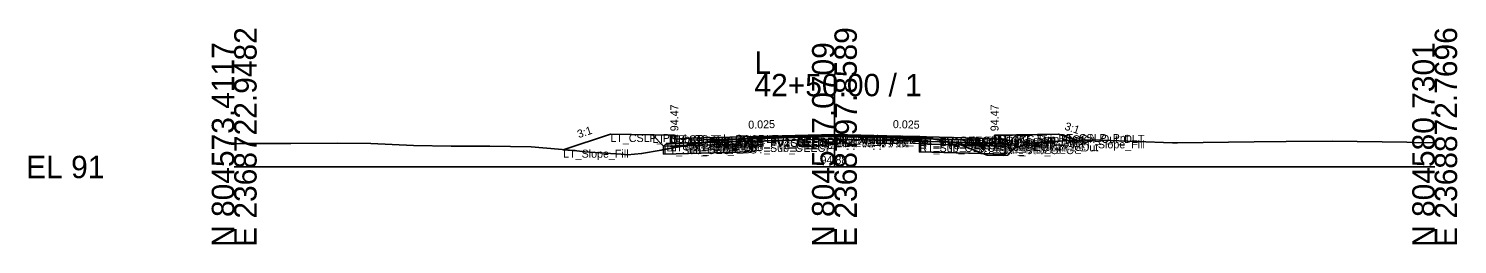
# Model space of a CAD drawing. Extents: x -26 to 8153, y -10 to 9520.
# Drawn here: x 2974.3 to 3152.8, y 9490.3 to 9517.3 of the extents above; entities that cross this region are included whole.
import ezdxf

# ---------------------------------------------------------------- set-up
doc = ezdxf.new("R2010")
doc.units = 0
for name, color, linetype in [('Exist CMT Pavement', 7, 'Continuous'), ('Exist Cross Section Cell', 7, 'Continuous'), ('Exist XS Center Line Elevation Label', 7, 'Continuous'), ('Exist XS Ground Line', 7, 'Continuous'), ('Prop CMT Conc Surface', 7, 'Continuous'), ('Prop CMT Concrete Structures', 7, 'Continuous'), ('Prop CMT Pvmt Course 1', 7, 'Continuous'), ('Prop CMT Pvmt Course 1 CG', 7, 'Continuous'), ('Prop CMT Pvmt Course 1 Wedge', 7, 'Continuous'), ('Prop CMT Pvmt Course 2', 7, 'Continuous'), ('Prop CMT Pvmt Course 2 Wedge', 7, 'Continuous'), ('Prop CMT Pvmt Course 3', 7, 'Continuous'), ('Prop CMT Pvmt Course 3 Wedge', 7, 'Continuous'), ('Prop CMT Pvmt Surface', 7, 'Continuous'), ('Prop CMT Pvmt Wedge Surface 1', 7, 'Continuous'), ('Prop CMT Pvmt Wedge Surface 2', 7, 'Continuous'), ('Prop CMT Pvmt Wedge Surface 3', 7, 'Continuous'), ('Prop CMT Shallow Undercut', 7, 'Continuous'), ('Prop CMT Shallow Undercut Boundary', 7, 'Continuous'), ('Prop CMT Slope Grass', 7, 'Continuous'), ('Prop CMT Subgrade Earthwork', 7, 'Continuous'), ('Prop XS Earthwork Shape', 7, 'Continuous'), ('Prop XS Hydro Elevations', 7, 'Continuous'), ('Prop XS SE Text', 7, 'Continuous'), ('Prop XS Side Slope Text', 7, 'Continuous'), ('Prop XS Subgrade Earthwork', 7, 'Continuous'), ('Scratch_Level_2', 7, 'Continuous'), ('Scratch_Level_6', 7, 'Continuous')]:
    doc.layers.add(name, color=color, linetype=linetype)

msp = doc.modelspace()

# ---------------------------------------------------------------- linework, layer by layer
at = {"layer": 'Exist CMT Pavement'}
for p, q in [((3064.64, 9503.52), (3069.44, 9503.7)), ((3069.44, 9503.7), (3074.94, 9503.88)), ((3074.94, 9503.88), (3080.65, 9503.82)), ((3080.65, 9503.82), (3085.61, 9503.8))]:
    msp.add_line(p, q, dxfattribs=at)
at = {"layer": 'Exist Cross Section Cell'}
for p, q in [((3075, 9500), (3075, 9511.65)), ((3000, 9500), (3075, 9500)), ((3075, 9500), (3150, 9500))]:
    msp.add_line(p, q, dxfattribs=at)
at = {"layer": 'Exist XS Ground Line'}
for p, q in [((3059.3, 9503.2), (3060.67, 9503.3)), ((3060.67, 9503.3), (3064.64, 9503.52)), ((3064.64, 9503.52), (3069.44, 9503.7)), ((3069.44, 9503.7), (3074.94, 9503.88)), ((3074.94, 9503.88), (3080.65, 9503.82)), ((3080.65, 9503.82), (3085.61, 9503.8)), ((3085.61, 9503.8), (3088.78, 9503.25)), ((3103.62, 9503.26), (3107.2, 9503.39)), ((3107.2, 9503.39), (3108.33, 9503.35)), ((3108.33, 9503.35), (3117.22, 9503.04)), ((3000, 9502.91), (3000.69, 9502.95)), ((3000.69, 9502.95), (3007.08, 9502.92)), ((3007.08, 9502.92), (3012.87, 9502.98)), ((3012.87, 9502.98), (3017.09, 9502.93)), ((3017.09, 9502.93), (3022.42, 9502.69)), ((3022.42, 9502.69), (3027.11, 9502.61)), ((3027.11, 9502.61), (3031.96, 9502.59)), ((3031.96, 9502.59), (3037.12, 9502.5)), ((3037.12, 9502.5), (3040.54, 9502.21)), ((3040.54, 9502.21), (3042.83, 9502.01)), ((3042.83, 9502.01), (3043.83, 9501.88)), ((3043.83, 9501.88), (3047.03, 9501.68)), ((3047.03, 9501.68), (3048.34, 9501.59)), ((3048.34, 9501.59), (3049.13, 9501.54)), ((3049.13, 9501.54), (3050.91, 9501.68)), ((3050.91, 9501.68), (3053.36, 9502.11)), ((3053.36, 9502.11), (3059.3, 9503.2)), ((3088.78, 9503.25), (3090.48, 9502.95)), ((3090.48, 9502.95), (3091.16, 9502.59)), ((3091.16, 9502.59), (3094.08, 9501.48)), ((3096.66, 9501.47), (3097.36, 9502.33)), ((3097.36, 9502.33), (3099.44, 9503)), ((3099.44, 9503), (3103.62, 9503.26)), ((3117.22, 9503.04), (3117.88, 9503.04)), ((3117.88, 9503.04), (3127.43, 9503.14)), ((3127.43, 9503.14), (3131.45, 9503.19)), ((3131.45, 9503.19), (3137.24, 9503.24)), ((3137.24, 9503.24), (3146.52, 9503.09)), ((3146.52, 9503.09), (3147.25, 9503.08)), ((3147.25, 9503.08), (3150, 9503.03)), ((3094.08, 9501.48), (3096.11, 9501.42)), ((3096.11, 9501.42), (3096.66, 9501.47))]:
    msp.add_line(p, q, dxfattribs=at)
at = {"layer": 'Prop CMT Conc Surface'}
for points in [[(3055, 9503.47), (3055, 9503.97), (3054.5, 9503.97)], [(3057, 9503.6), (3055, 9503.47)], [(3093, 9503.6), (3095, 9503.47)], [(3095, 9503.47), (3095, 9503.97), (3095.5, 9503.97)]]:
    msp.add_lwpolyline(points, dxfattribs=at)
at = {"layer": 'Prop CMT Concrete Structures'}
for points in [[(3057, 9503.6), (3055, 9503.47), (3055, 9503.97), (3054.5, 9503.97)], [(3054.5, 9503.97), (3054.5, 9502.96), (3057, 9503.02)], [(3057, 9503.02), (3057, 9503.6)], [(3093, 9503.6), (3095, 9503.47), (3095, 9503.97), (3095.5, 9503.97)], [(3095.5, 9503.97), (3095.5, 9502.96), (3093, 9503.02)], [(3093, 9503.02), (3093, 9503.6)]]:
    msp.add_lwpolyline(points, dxfattribs=at)
at = {"layer": 'Prop CMT Pvmt Course 1'}
for points in [[(3075, 9504.05), (3057, 9503.6)], [(3057, 9503.6), (3057, 9503.35)], [(3057, 9503.35), (3064.64, 9503.55)], [(3064.64, 9503.67), (3075, 9503.93)], [(3064.64, 9503.55), (3064.64, 9503.67)], [(3075, 9503.8), (3075, 9504.05)], [(3075, 9504.05), (3093, 9503.6)], [(3075, 9503.8), (3075, 9504.05)], [(3075, 9503.93), (3075, 9503.8), (3075, 9503.8)], [(3085.61, 9503.66), (3075, 9503.93)], [(3075, 9503.93), (3075, 9503.8), (3075, 9503.8)], [(3085.61, 9503.54), (3085.61, 9503.66)], [(3093, 9503.35), (3085.61, 9503.54)], [(3093, 9503.6), (3093, 9503.35)]]:
    msp.add_lwpolyline(points, dxfattribs=at)
at = {"layer": 'Prop CMT Pvmt Course 1 CG'}
for points in [[(3057, 9503.02), (3054, 9502.95), (3053.66, 9502.61)], [(3053.66, 9502.61), (3057, 9502.69)], [(3057, 9502.69), (3057, 9503.02)], [(3093, 9503.02), (3096, 9502.95), (3096.34, 9502.61)], [(3093, 9502.69), (3093, 9503.02)], [(3096.34, 9502.61), (3093, 9502.69)]]:
    msp.add_lwpolyline(points, dxfattribs=at)
at = {"layer": 'Prop CMT Pvmt Course 1 Wedge'}
for points in [[(3075, 9503.93), (3064.64, 9503.67)], [(3075, 9503.93), (3085.61, 9503.66)]]:
    msp.add_lwpolyline(points, dxfattribs=at)
at = {"layer": 'Prop CMT Pvmt Course 2'}
for points in [[(3064.64, 9503.55), (3057, 9503.35)], [(3057, 9503.35), (3057, 9503.02)], [(3064.64, 9503.22), (3064.64, 9503.55)], [(3085.61, 9503.21), (3085.61, 9503.54)], [(3085.61, 9503.54), (3093, 9503.35)], [(3093, 9503.35), (3093, 9503.02)], [(3057, 9503.02), (3064.64, 9503.22)], [(3093, 9503.02), (3085.61, 9503.21)]]:
    msp.add_lwpolyline(points, dxfattribs=at)
at = {"layer": 'Prop CMT Pvmt Course 2 Wedge'}
for points in [[(3075, 9503.8), (3064.64, 9503.55)], [(3075, 9503.8), (3085.61, 9503.54)]]:
    msp.add_lwpolyline(points, dxfattribs=at)
at = {"layer": 'Prop CMT Pvmt Course 3'}
for points in [[(3064.64, 9503.22), (3057, 9503.02)], [(3057, 9503.02), (3057, 9502.69)], [(3057, 9502.69), (3064.64, 9502.88)], [(3064.64, 9502.88), (3064.64, 9503.22)], [(3085.61, 9503.21), (3093, 9503.02)], [(3085.61, 9502.88), (3085.61, 9503.21)], [(3093, 9502.69), (3085.61, 9502.88)], [(3093, 9503.02), (3093, 9502.69)]]:
    msp.add_lwpolyline(points, dxfattribs=at)
at = {"layer": 'Prop CMT Pvmt Course 3 Wedge'}
for points in [[(3075, 9503.47), (3064.64, 9503.22)], [(3075, 9503.47), (3085.61, 9503.21)]]:
    msp.add_lwpolyline(points, dxfattribs=at)
at = {"layer": 'Prop CMT Pvmt Surface'}
for points in [[(3075, 9504.05), (3057, 9503.6)], [(3075, 9504.05), (3093, 9503.6)]]:
    msp.add_lwpolyline(points, dxfattribs=at)
at = {"layer": 'Prop CMT Pvmt Wedge Surface 1'}
for points in [[(3057, 9503.35), (3057, 9503.6)], [(3064.64, 9503.55), (3057, 9503.35)], [(3075, 9503.93), (3064.64, 9503.67)], [(3064.64, 9503.67), (3064.64, 9503.55)], [(3075, 9503.93), (3085.61, 9503.66)], [(3085.61, 9503.66), (3085.61, 9503.54)], [(3085.61, 9503.54), (3093, 9503.35)], [(3093, 9503.35), (3093, 9503.6)]]:
    msp.add_lwpolyline(points, dxfattribs=at)
at = {"layer": 'Prop CMT Pvmt Wedge Surface 2'}
for points in [[(3075, 9503.8), (3057, 9503.35)], [(3057, 9503.35), (3057, 9503.6)], [(3075, 9503.8), (3093, 9503.35)], [(3093, 9503.35), (3093, 9503.6)]]:
    msp.add_lwpolyline(points, dxfattribs=at)
at = {"layer": 'Prop CMT Pvmt Wedge Surface 3'}
for points in [[(3057, 9503.02), (3057, 9503.6)], [(3075, 9503.47), (3057, 9503.02)], [(3075, 9503.47), (3093, 9503.02)], [(3093, 9503.02), (3093, 9503.6)]]:
    msp.add_lwpolyline(points, dxfattribs=at)
at = {"layer": 'Prop CMT Shallow Undercut'}
for points in [[(3053.66, 9502.17), (3053.66, 9501.61), (3064.64, 9501.88), (3064.64, 9502.88), (3056.45, 9502.68)], [(3090.87, 9502.74), (3091.16, 9502.59), (3093.55, 9501.68), (3085.61, 9501.88), (3085.61, 9502.88)]]:
    msp.add_lwpolyline(points, close=True, dxfattribs=at)
at = {"layer": 'Prop CMT Shallow Undercut Boundary'}
for p, q in [((3053.66, 9502.61), (3053.66, 9501.61)), ((3064.64, 9501.88), (3053.66, 9501.61)), ((3064.64, 9502.88), (3064.64, 9501.88)), ((3085.61, 9502.88), (3085.61, 9501.88)), ((3096.34, 9501.61), (3085.61, 9501.88)), ((3096.34, 9502.61), (3096.34, 9501.61))]:
    msp.add_line(p, q, dxfattribs=at)
at = {"layer": 'Prop CMT Slope Grass'}
for points in [[(3054.5, 9503.97), (3047, 9504.12), (3041.1, 9502.16)], [(3095.5, 9503.97), (3103, 9504.12), (3105.39, 9503.33)]]:
    msp.add_lwpolyline(points, dxfattribs=at)
at = {"layer": 'Prop CMT Subgrade Earthwork'}
for points in [[(3057, 9502.69), (3053.66, 9502.61), (3052.25, 9504.02)], [(3064.64, 9502.88), (3064.65, 9503.52)], [(3085.61, 9502.88), (3085.59, 9503.8)], [(3093, 9502.69), (3096.34, 9502.61), (3097.75, 9504.02)], [(3064.64, 9502.88), (3057, 9502.69)], [(3085.61, 9502.88), (3093, 9502.69)]]:
    msp.add_lwpolyline(points, dxfattribs=at)
at = {"layer": 'Prop XS Earthwork Shape'}
for points in [[(3053.66, 9502.61), (3052.25, 9504.02), (3047, 9504.12), (3041.1, 9502.16), (3042.83, 9502.01), (3043.83, 9501.88), (3047.03, 9501.68), (3048.34, 9501.59), (3049.13, 9501.54), (3050.91, 9501.68), (3053.36, 9502.11), (3053.66, 9502.17)], [(3056.45, 9502.68), (3059.3, 9503.2), (3060.67, 9503.3), (3064.64, 9503.52), (3064.65, 9503.52), (3064.64, 9502.88), (3057, 9502.69)], [(3084.98, 9503.81), (3085.59, 9503.79), (3085.59, 9503.8)], [(3085.59, 9503.8), (3085.61, 9503.8), (3085.7, 9503.79), (3085.59, 9503.79)], [(3088.78, 9503.25), (3090.48, 9502.95), (3090.87, 9502.74), (3085.61, 9502.88), (3085.59, 9503.79), (3085.7, 9503.79)], [(3097.75, 9504.02), (3103, 9504.12), (3105.39, 9503.33), (3103.62, 9503.26), (3099.44, 9503), (3097.36, 9502.33), (3096.66, 9501.47), (3096.11, 9501.42), (3094.08, 9501.48), (3093.55, 9501.68), (3096.34, 9501.61), (3096.34, 9502.61)], [(3064.64, 9502.88), (3057, 9502.69), (3056.45, 9502.68), (3053.66, 9502.17), (3053.66, 9501.61), (3064.64, 9501.88)], [(3056.45, 9502.68), (3053.66, 9502.61), (3053.66, 9502.17)], [(3090.87, 9502.74), (3091.16, 9502.59), (3093.55, 9501.68), (3085.61, 9501.88), (3085.61, 9502.88)], [(3090.87, 9502.74), (3091.16, 9502.59), (3093.55, 9501.68), (3096.34, 9501.61), (3096.34, 9502.61), (3093, 9502.69)]]:
    msp.add_lwpolyline(points, close=True, dxfattribs=at)
at = {"layer": 'Prop XS Subgrade Earthwork'}
for p, q in [((3053.66, 9502.61), (3064.64, 9502.88)), ((3085.61, 9502.88), (3096.34, 9502.61))]:
    msp.add_line(p, q, dxfattribs=at)
at = {"layer": 'Scratch_Level_6'}
for points in [[(3053.66, 9502.17), (3053.66, 9501.61), (3064.64, 9501.88), (3064.64, 9502.88), (3056.45, 9502.68)], [(3090.87, 9502.74), (3091.16, 9502.59), (3093.55, 9501.68), (3085.61, 9501.88), (3085.61, 9502.88)]]:
    msp.add_lwpolyline(points, close=True, dxfattribs=at)

# ---------------------------------------------------------------- texts
at = {"layer": 'Exist Cross Section Cell'}
for s, p in [('E 2368722.9482', (3002.8, 9490)), ('E 2368797.8589', (3077.8, 9490)), ('E 2368872.7696', (3152.8, 9490)), ('N 804573.4117', (3000, 9490)), ('N 804577.0709', (3075, 9490)), ('N 804580.7301', (3150, 9490))]:
    msp.add_text(s, height=2.8, rotation=90, dxfattribs=at).set_placement(p)
for s, p in [('L', (3065, 9511.65)), ('42+50.00 / 1', (3065, 9508.85)), ('EL 91', (2974, 9498.6))]:
    msp.add_text(s, height=2.8, dxfattribs=at).set_placement(p)
at = {"layer": 'Exist XS Center Line Elevation Label'}
msp.add_text('94.88', height=1, dxfattribs=at).set_placement((3073.26, 9500.38))
at = {"layer": 'Prop XS Hydro Elevations'}
for p in [(3055.5, 9504.47), (3095.5, 9504.47)]:
    msp.add_text('94.47', height=1, rotation=90, dxfattribs=at).set_placement(p)
at = {"layer": 'Prop XS SE Text'}
for rotation, p in [(1.4321, (3064.24, 9504.79)), (358.5679, (3082.29, 9504.87))]:
    msp.add_text('0.025', height=1, rotation=rotation, dxfattribs=at).set_placement(p)
at = {"layer": 'Prop XS Side Slope Text'}
for rotation, p in [(341.5651, (3103.68, 9504.69)), (18.4349, (3043.06, 9503.6))]:
    msp.add_text('3:1', height=1, rotation=rotation, dxfattribs=at).set_placement(p)
at = {"layer": 'Scratch_Level_2'}
for s, p in [('LT_CSLP_Pnt', (3047, 9503.12)), ('LT_Sub_Trench_Out_DLT', (3052.25, 9503.02)), ('LT_CG_Top_BOC', (3054.5, 9502.97)), ('LT_CG_Top_Face', (3055, 9502.97)), ('LT_CG_Top_Gut', (3055, 9502.47)), ('LT_PV1_OEOT', (3057, 9502.6)), ('LT_PV2_OEOT', (3057, 9502.35)), ('LT_PV1_OEEOP', (3064.64, 9502.67)), ('LT_PV2_OEEOP', (3064.64, 9502.55)), ('LT_PV_OEEOP_EG', (3064.64, 9502.52)), ('LT_PV_Sub_Tie_Out', (3064.65, 9502.52)), ('PV1_PGL', (3075, 9503.05)), ('RT_PV1_IEEOP', (3075, 9502.93)), ('LT_PV1_IEEOP', (3075, 9502.93)), ('RT_PV_IEEOP_EG', (3075, 9502.88)), ('LT_PV_IEEOP_EG', (3075, 9502.88)), ('RT_PV2_IEEOP', (3075, 9502.8)), ('LT_PV2_IEEOP', (3075, 9502.8)), ('PV2_PGL', (3075, 9502.8)), ('RT_PV3_IEEOP', (3075, 9502.47)), ('LT_PV3_IEEOP', (3075, 9502.47)), ('RT_PV_Sub_Tie_Out', (3085.59, 9502.8)), ('RT_PV_OEEOP_EG', (3085.61, 9502.8)), ('RT_PV1_OEEOP', (3085.61, 9502.66)), ('RT_PV2_OEEOP', (3085.61, 9502.54)), ('RT_PV1_OEOT', (3093, 9502.6)), ('RT_PV2_OEOT', (3093, 9502.35)), ('RT_CG_Top_Face', (3095, 9502.97)), ('RT_CG_Top_Gut', (3095, 9502.47)), ('RT_CG_Top_BOC', (3095.5, 9502.97)), ('RT_Sub_Trench_Out_DLT', (3097.75, 9503.02)), ('RT_CSLP_Pnt', (3103, 9503.12)), ('RT_Slope_Fill', (3105.39, 9502.33)), ('LT_Slope_Fill', (3041.1, 9501.16)), ('LT_Sub_OEOP', (3053.66, 9501.61)), ('LT_CG1_Shelf_Out', (3054, 9501.95)), ('LT_CG_Bot_BOC', (3054.5, 9501.96)), ('LT_PV3_OEOT', (3057, 9502.02)), ('LT_CG_Bot_IE', (3057, 9502.02)), ('LT_Sub_OEOT', (3057, 9501.69)), ('LT_PV3_OEEOP', (3064.64, 9502.22)), ('LT_Sub_OEEOP', (3064.64, 9501.88)), ('RT_PV3_OEEOP', (3085.61, 9502.21)), ('RT_Sub_OEEOP', (3085.61, 9501.88)), ('RT_PV3_OEOT', (3093, 9502.02)), ('RT_CG_Bot_IE', (3093, 9502.02)), ('RT_Sub_OEOT', (3093, 9501.69)), ('RT_CG_Bot_BOC', (3095.5, 9501.96)), ('RT_CG1_Shelf_Out', (3096, 9501.95)), ('RT_Sub_OEOP', (3096.34, 9501.61))]:
    msp.add_text(s, height=1, dxfattribs=at).set_placement(p)

doc.saveas('drawing.dxf')
